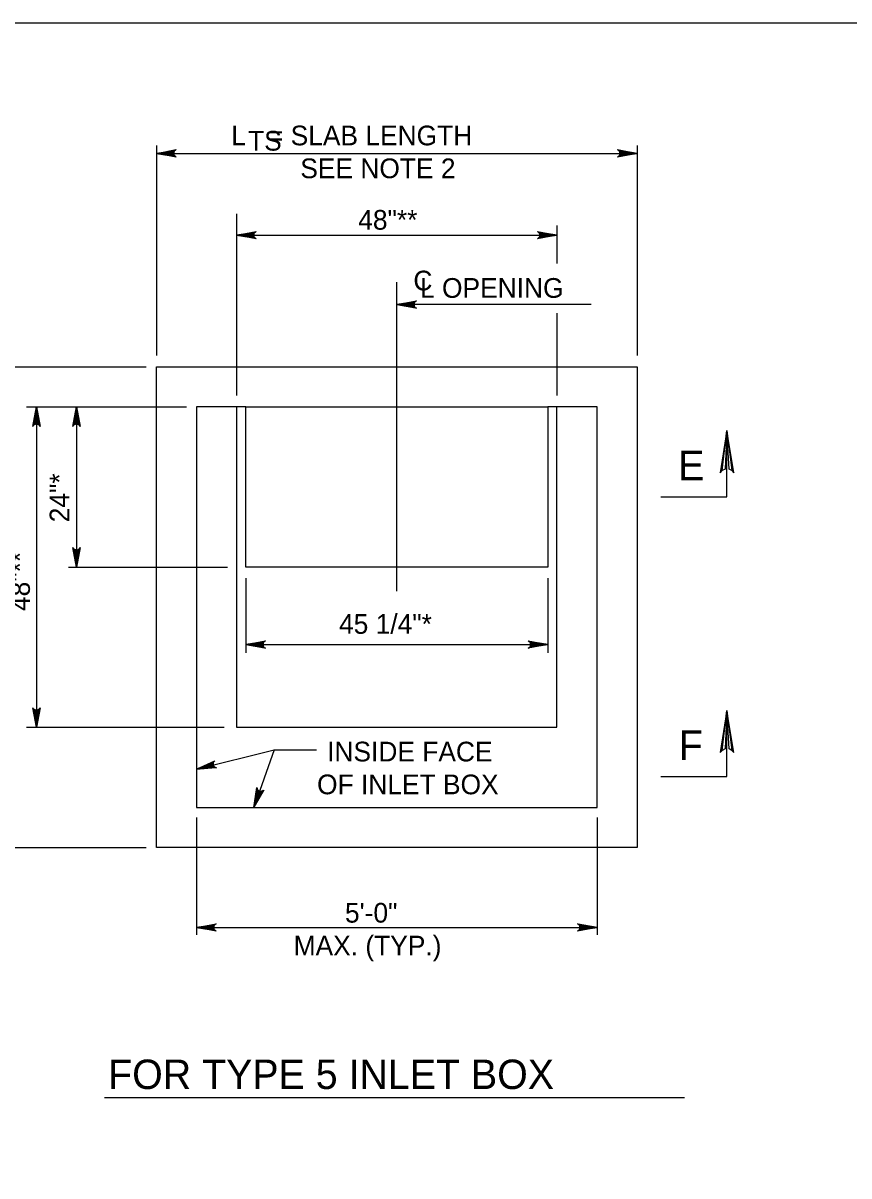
# Model space of a CAD drawing. Extents: x -6420 to 49575, y -4552 to 11624.
# Drawn here: x 5262 to 5675, y 9050 to 9626 of the extents above; entities that cross this region are included whole.
import ezdxf

# ---------------------------------------------------------------- set-up
doc = ezdxf.new("R2010")
doc.units = 0
doc.layers.add('1', color=7, linetype='Continuous')

msp = doc.modelspace()

# ---------------------------------------------------------------- linework, layer by layer
at = {"layer": '1'}
for p, q in [((5328.99, 9564.78), (5328.99, 9459.86)), ((5328.99, 9560.79), (5568.99, 9560.79)), ((5568.99, 9564.78), (5568.99, 9459.86)), ((5368.99, 9530.57), (5368.99, 9439.77)), ((5528.99, 9524.67), (5528.99, 9505.78)), ((5368.99, 9519.92), (5528.99, 9519.92)), ((5448.99, 9342.17), (5448.99, 9496.39)), ((5546.08, 9485.25), (5448.99, 9485.25)), ((5528.99, 9480.99), (5528.99, 9439.77)), ((5224.74, 9454.12), (5323.73, 9454.12)), ((5263.96, 9434.12), (5343.97, 9434.12)), ((5268.99, 9434.12), (5268.99, 9274.12)), ((5288.99, 9434.12), (5288.99, 9354.12)), ((5368.99, 9434.12), (5348.99, 9434.12)), ((5348.99, 9434.12), (5348.99, 9234.12)), ((5373.57, 9434.12), (5368.99, 9434.12)), ((5373.57, 9434.12), (5524.4, 9434.12)), ((5373.57, 9354.12), (5373.57, 9434.12)), ((5524.4, 9434.12), (5524.4, 9354.12)), ((5528.99, 9434.12), (5524.4, 9434.12)), ((5548.99, 9434.12), (5528.99, 9434.12)), ((5548.99, 9234.12), (5548.99, 9434.12)), ((5284.99, 9354.12), (5364.44, 9354.12)), ((5524.4, 9354.12), (5373.57, 9354.12)), ((5373.57, 9348.54), (5373.57, 9311.24)), ((5524.4, 9348.54), (5524.4, 9311.24)), ((5373.57, 9315.45), (5524.4, 9315.45)), ((5263.96, 9274.12), (5362.74, 9274.12)), ((5348.99, 9253.24), (5387.67, 9262.85)), ((5387.67, 9262.85), (5377.54, 9234.12)), ((5387.67, 9262.85), (5408.88, 9262.85)), ((5348.99, 9234.12), (5548.99, 9234.12)), ((5348.99, 9229), (5348.99, 9170.51)), ((5548.99, 9229), (5548.99, 9170.51)), ((5224.74, 9214.12), (5323.73, 9214.12)), ((5348.99, 9174.12), (5548.99, 9174.12)), ((5302.94, 9089.22), (5592.73, 9089.22))]:
    msp.add_line(p, q, dxfattribs=at)
for points in [[(7323.07, 7775.47), (7323.07, 9625.87), (4744.33, 9625.87), (4744.33, 7775.47), (7323.07, 7775.47), (7323.07, 7861.95), (6666.9, 7861.95), (6666.9, 8074.15), (7323.07, 8074.15), (7323.07, 8169.17), (6666.9, 8169.17), (6666.9, 7775.47), (6925.44, 7775.47), (6925.44, 7861.95), (6925.44, 7775.47), (7178.06, 7775.47), (7178.06, 7861.95), (7178.06, 7821.54), (7323.07, 7821.54)], [(5328.99, 9560.79), (5338.77, 9562.63), (5338.4, 9562.37), (5338.02, 9562.1), (5337.82, 9561.78), (5337.63, 9561.45), (5337.57, 9561.12), (5337.52, 9560.79), (5337.57, 9560.46), (5337.63, 9560.14), (5337.82, 9559.81), (5338.02, 9559.48), (5338.4, 9559.22), (5338.77, 9558.96), (5328.99, 9560.79), (5338.4, 9559.22), (5338.02, 9559.48), (5328.99, 9560.79), (5337.82, 9559.81), (5337.63, 9560.14), (5328.99, 9560.79), (5337.57, 9560.46), (5337.52, 9560.79), (5328.99, 9560.79), (5337.57, 9561.12), (5337.63, 9561.45), (5328.99, 9560.79), (5337.82, 9561.78), (5338.02, 9562.1), (5328.99, 9560.79), (5338.4, 9562.37)], [(5568.99, 9560.79), (5559.2, 9558.96), (5559.58, 9559.22), (5559.96, 9559.48), (5560.15, 9559.81), (5560.35, 9560.14), (5560.4, 9560.46), (5560.46, 9560.79), (5560.4, 9561.12), (5560.35, 9561.45), (5560.15, 9561.78), (5559.96, 9562.1), (5559.58, 9562.37), (5559.2, 9562.63), (5568.99, 9560.79), (5559.58, 9562.37), (5559.96, 9562.1), (5568.99, 9560.79), (5560.15, 9561.78), (5560.35, 9561.45), (5568.99, 9560.79), (5560.4, 9561.12), (5560.46, 9560.79), (5568.99, 9560.79), (5560.4, 9560.46), (5560.35, 9560.14), (5568.99, 9560.79), (5560.15, 9559.81), (5559.96, 9559.48), (5568.99, 9560.79), (5559.58, 9559.22)], [(5368.99, 9519.92), (5378.77, 9521.75), (5378.4, 9521.49), (5378.02, 9521.23), (5377.82, 9520.9), (5377.63, 9520.57), (5377.57, 9520.24), (5377.52, 9519.92), (5377.57, 9519.59), (5377.63, 9519.26), (5377.82, 9518.93), (5378.02, 9518.6), (5378.4, 9518.34), (5378.77, 9518.08), (5368.99, 9519.92), (5378.4, 9518.34), (5378.02, 9518.6), (5368.99, 9519.92), (5377.82, 9518.93), (5377.63, 9519.26), (5368.99, 9519.92), (5377.57, 9519.59), (5377.52, 9519.92), (5368.99, 9519.92), (5377.57, 9520.24), (5377.63, 9520.57), (5368.99, 9519.92), (5377.82, 9520.9), (5378.02, 9521.23), (5368.99, 9519.92), (5378.4, 9521.49)], [(5528.99, 9519.92), (5519.2, 9518.08), (5519.58, 9518.34), (5519.96, 9518.6), (5520.15, 9518.93), (5520.35, 9519.26), (5520.4, 9519.59), (5520.46, 9519.92), (5520.4, 9520.24), (5520.35, 9520.57), (5520.15, 9520.9), (5519.96, 9521.23), (5519.58, 9521.49), (5519.2, 9521.75), (5528.99, 9519.92), (5519.58, 9521.49), (5519.96, 9521.23), (5528.99, 9519.92), (5520.15, 9520.9), (5520.35, 9520.57), (5528.99, 9519.92), (5520.4, 9520.24), (5520.46, 9519.92), (5528.99, 9519.92), (5520.4, 9519.59), (5520.35, 9519.26), (5528.99, 9519.92), (5520.15, 9518.93), (5519.96, 9518.6), (5528.99, 9519.92), (5519.58, 9518.34)], [(5448.99, 9485.25), (5458.77, 9487.08), (5458.4, 9486.82), (5458.02, 9486.56), (5457.82, 9486.23), (5457.63, 9485.9), (5457.57, 9485.58), (5457.52, 9485.25), (5457.57, 9484.92), (5457.63, 9484.59), (5457.82, 9484.26), (5458.02, 9483.94), (5458.4, 9483.67), (5458.77, 9483.41), (5448.99, 9485.25), (5458.4, 9483.67), (5458.02, 9483.94), (5448.99, 9485.25), (5457.82, 9484.26), (5457.63, 9484.59), (5448.99, 9485.25), (5457.57, 9484.92), (5457.52, 9485.25), (5448.99, 9485.25), (5457.57, 9485.58), (5457.63, 9485.9), (5448.99, 9485.25), (5457.82, 9486.23), (5458.02, 9486.56), (5448.99, 9485.25), (5458.4, 9486.82)], [(5268.99, 9434.12), (5270.82, 9424.34), (5270.56, 9424.72), (5270.3, 9425.09), (5269.97, 9425.29), (5269.64, 9425.48), (5269.32, 9425.54), (5268.99, 9425.59), (5268.66, 9425.54), (5268.33, 9425.48), (5268, 9425.29), (5267.68, 9425.09), (5267.41, 9424.72), (5267.15, 9424.34), (5268.99, 9434.12), (5267.41, 9424.72), (5267.68, 9425.09), (5268.99, 9434.12), (5268, 9425.29), (5268.33, 9425.48), (5268.99, 9434.12), (5268.66, 9425.54), (5268.99, 9425.59), (5268.99, 9434.12), (5269.32, 9425.54), (5269.64, 9425.48), (5268.99, 9434.12), (5269.97, 9425.29), (5270.3, 9425.09), (5268.99, 9434.12), (5270.56, 9424.72)], [(5288.99, 9434.12), (5290.82, 9424.34), (5290.56, 9424.72), (5290.3, 9425.09), (5289.97, 9425.29), (5289.64, 9425.48), (5289.32, 9425.54), (5288.99, 9425.59), (5288.66, 9425.54), (5288.33, 9425.48), (5288, 9425.29), (5287.68, 9425.09), (5287.41, 9424.72), (5287.15, 9424.34), (5288.99, 9434.12), (5287.41, 9424.72), (5287.68, 9425.09), (5288.99, 9434.12), (5288, 9425.29), (5288.33, 9425.48), (5288.99, 9434.12), (5288.66, 9425.54), (5288.99, 9425.59), (5288.99, 9434.12), (5289.32, 9425.54), (5289.64, 9425.48), (5288.99, 9434.12), (5289.97, 9425.29), (5290.3, 9425.09), (5288.99, 9434.12), (5290.56, 9424.72)], [(5368.99, 9434.12), (5368.99, 9274.12), (5528.99, 9274.12), (5528.99, 9434.12)], [(5580.81, 9389.27), (5613.88, 9389.27), (5613.88, 9422.34)], [(5616.38, 9402.31), (5614.94, 9403.06), (5613.88, 9422.34), (5616.38, 9402.31), (5617.27, 9401.29), (5613.88, 9422.34), (5612.92, 9403.07), (5611.49, 9402.38), (5613.88, 9422.34), (5610.53, 9401.29), (5611.49, 9402.38)], [(5288.99, 9354.12), (5287.15, 9363.91), (5287.41, 9363.53), (5287.68, 9363.16), (5288, 9362.96), (5288.33, 9362.77), (5288.66, 9362.71), (5288.99, 9362.65), (5289.32, 9362.71), (5289.64, 9362.77), (5289.97, 9362.96), (5290.3, 9363.16), (5290.56, 9363.53), (5290.82, 9363.91), (5288.99, 9354.12), (5290.56, 9363.53), (5290.3, 9363.16), (5288.99, 9354.12), (5289.97, 9362.96), (5289.64, 9362.77), (5288.99, 9354.12), (5289.32, 9362.71), (5288.99, 9362.65), (5288.99, 9354.12), (5288.66, 9362.71), (5288.33, 9362.77), (5288.99, 9354.12), (5288, 9362.96), (5287.68, 9363.16), (5288.99, 9354.12), (5287.41, 9363.53)], [(5373.57, 9315.45), (5383.36, 9317.28), (5382.98, 9317.02), (5382.6, 9316.76), (5382.41, 9316.43), (5382.21, 9316.1), (5382.16, 9315.78), (5382.1, 9315.45), (5382.16, 9315.12), (5382.21, 9314.79), (5382.41, 9314.46), (5382.6, 9314.14), (5382.98, 9313.87), (5383.36, 9313.61), (5373.57, 9315.45), (5382.98, 9313.87), (5382.6, 9314.14), (5373.57, 9315.45), (5382.41, 9314.46), (5382.21, 9314.79), (5373.57, 9315.45), (5382.16, 9315.12), (5382.1, 9315.45), (5373.57, 9315.45), (5382.16, 9315.78), (5382.21, 9316.1), (5373.57, 9315.45), (5382.41, 9316.43), (5382.6, 9316.76), (5373.57, 9315.45), (5382.98, 9317.02)], [(5524.4, 9315.45), (5514.62, 9313.61), (5515, 9313.87), (5515.37, 9314.14), (5515.57, 9314.46), (5515.76, 9314.79), (5515.82, 9315.12), (5515.87, 9315.45), (5515.82, 9315.78), (5515.76, 9316.1), (5515.57, 9316.43), (5515.37, 9316.76), (5515, 9317.02), (5514.62, 9317.28), (5524.4, 9315.45), (5515, 9317.02), (5515.37, 9316.76), (5524.4, 9315.45), (5515.57, 9316.43), (5515.76, 9316.1), (5524.4, 9315.45), (5515.82, 9315.78), (5515.87, 9315.45), (5524.4, 9315.45), (5515.82, 9315.12), (5515.76, 9314.79), (5524.4, 9315.45), (5515.57, 9314.46), (5515.37, 9314.14), (5524.4, 9315.45), (5515, 9313.87)], [(5268.99, 9274.12), (5267.15, 9283.91), (5267.41, 9283.53), (5267.68, 9283.16), (5268, 9282.96), (5268.33, 9282.77), (5268.66, 9282.71), (5268.99, 9282.65), (5269.32, 9282.71), (5269.64, 9282.77), (5269.97, 9282.96), (5270.3, 9283.16), (5270.56, 9283.53), (5270.82, 9283.91), (5268.99, 9274.12), (5270.56, 9283.53), (5270.3, 9283.16), (5268.99, 9274.12), (5269.97, 9282.96), (5269.64, 9282.77), (5268.99, 9274.12), (5269.32, 9282.71), (5268.99, 9282.65), (5268.99, 9274.12), (5268.66, 9282.71), (5268.33, 9282.77), (5268.99, 9274.12), (5268, 9282.96), (5267.68, 9283.16), (5268.99, 9274.12), (5267.41, 9283.53)], [(5580.81, 9249.49), (5613.88, 9249.49), (5613.88, 9282.56)], [(5616.38, 9262.53), (5614.94, 9263.29), (5613.88, 9282.56), (5616.38, 9262.53), (5617.27, 9261.51), (5613.88, 9282.56), (5612.92, 9263.29), (5611.49, 9262.6), (5613.88, 9282.56), (5610.53, 9261.51), (5611.49, 9262.6)], [(5348.99, 9253.24), (5358.04, 9257.38), (5357.74, 9257.04), (5357.44, 9256.69), (5357.33, 9256.33), (5357.22, 9255.96), (5357.24, 9255.63), (5357.27, 9255.3), (5357.4, 9254.99), (5357.53, 9254.69), (5357.8, 9254.42), (5358.07, 9254.15), (5358.5, 9253.98), (5358.93, 9253.82), (5348.99, 9253.24), (5358.5, 9253.98), (5358.07, 9254.15), (5348.99, 9253.24), (5357.8, 9254.42), (5357.53, 9254.69), (5348.99, 9253.24), (5357.4, 9254.99), (5357.27, 9255.3), (5348.99, 9253.24), (5357.24, 9255.63), (5357.22, 9255.96), (5348.99, 9253.24), (5357.33, 9256.33), (5357.44, 9256.69), (5348.99, 9253.24), (5357.74, 9257.04)], [(5377.54, 9234.12), (5379.06, 9243.96), (5379.18, 9243.52), (5379.31, 9243.08), (5379.55, 9242.79), (5379.8, 9242.49), (5380.09, 9242.33), (5380.38, 9242.17), (5380.7, 9242.11), (5381.03, 9242.06), (5381.41, 9242.13), (5381.78, 9242.21), (5382.15, 9242.48), (5382.52, 9242.74), (5377.54, 9234.12), (5382.15, 9242.48), (5381.78, 9242.21), (5377.54, 9234.12), (5381.41, 9242.13), (5381.03, 9242.06), (5377.54, 9234.12), (5380.7, 9242.11), (5380.38, 9242.17), (5377.54, 9234.12), (5380.09, 9242.33), (5379.8, 9242.49), (5377.54, 9234.12), (5379.55, 9242.79), (5379.31, 9243.08), (5377.54, 9234.12), (5379.18, 9243.52)], [(5348.99, 9174.12), (5358.77, 9175.96), (5358.4, 9175.7), (5358.02, 9175.44), (5357.82, 9175.11), (5357.63, 9174.78), (5357.57, 9174.45), (5357.52, 9174.12), (5357.57, 9173.8), (5357.63, 9173.47), (5357.82, 9173.14), (5358.02, 9172.81), (5358.4, 9172.55), (5358.77, 9172.29), (5348.99, 9174.12), (5358.4, 9172.55), (5358.02, 9172.81), (5348.99, 9174.12), (5357.82, 9173.14), (5357.63, 9173.47), (5348.99, 9174.12), (5357.57, 9173.8), (5357.52, 9174.12), (5348.99, 9174.12), (5357.57, 9174.45), (5357.63, 9174.78), (5348.99, 9174.12), (5357.82, 9175.11), (5358.02, 9175.44), (5348.99, 9174.12), (5358.4, 9175.7)], [(5548.99, 9174.12), (5539.2, 9172.29), (5539.58, 9172.55), (5539.96, 9172.81), (5540.15, 9173.14), (5540.35, 9173.47), (5540.4, 9173.8), (5540.46, 9174.12), (5540.4, 9174.45), (5540.35, 9174.78), (5540.15, 9175.11), (5539.96, 9175.44), (5539.58, 9175.7), (5539.2, 9175.96), (5548.99, 9174.12), (5539.58, 9175.7), (5539.96, 9175.44), (5548.99, 9174.12), (5540.15, 9175.11), (5540.35, 9174.78), (5548.99, 9174.12), (5540.4, 9174.45), (5540.46, 9174.12), (5548.99, 9174.12), (5540.4, 9173.8), (5540.35, 9173.47), (5548.99, 9174.12), (5540.15, 9173.14), (5539.96, 9172.81), (5548.99, 9174.12), (5539.58, 9172.55)]]:
    msp.add_lwpolyline(points, dxfattribs=at)
msp.add_lwpolyline([(5328.99, 9454.12), (5568.99, 9454.12), (5568.99, 9214.12), (5328.99, 9214.12)], close=True, dxfattribs=at)

# ---------------------------------------------------------------- texts
for s, height, p in [('L   = SLAB LENGTH', 9.8425, (5366.33, 9564.79)), ('TS', 9.843, (5374.68, 9562.15)), ('SEE NOTE 2', 9.843, (5400.78, 9548.38)), ('48"**', 9.843, (5429.72, 9522.67)), ('C', 9.84, (5457.25, 9492.34)), ('L OPENING', 9.843, (5460.58, 9488.63)), ('E', 14.76, (5589.46, 9397.53)), ('45 1/4"*', 9.843, (5420.12, 9320.8)), ('F', 14.76, (5589.75, 9257.75)), ('INSIDE FACE', 9.8425, (5414.16, 9257.06)), ('OF INLET BOX', 9.8425, (5409.16, 9240.66)), ('5\'-0"', 9.843, (5423.09, 9176.55)), ('MAX. (TYP.)', 9.8425, (5397.44, 9160.14)), ('FOR TYPE 5 INLET BOX', 14.6898, (5304.81, 9093.44))]:
    msp.add_text(s, height=height, dxfattribs=at).set_placement(p)
for s, p in [('24"*', (5285.43, 9376.5)), ('48"**', (5265.73, 9332.17))]:
    msp.add_text(s, height=9.843, rotation=90, dxfattribs=at).set_placement(p)

doc.saveas('drawing.dxf')
